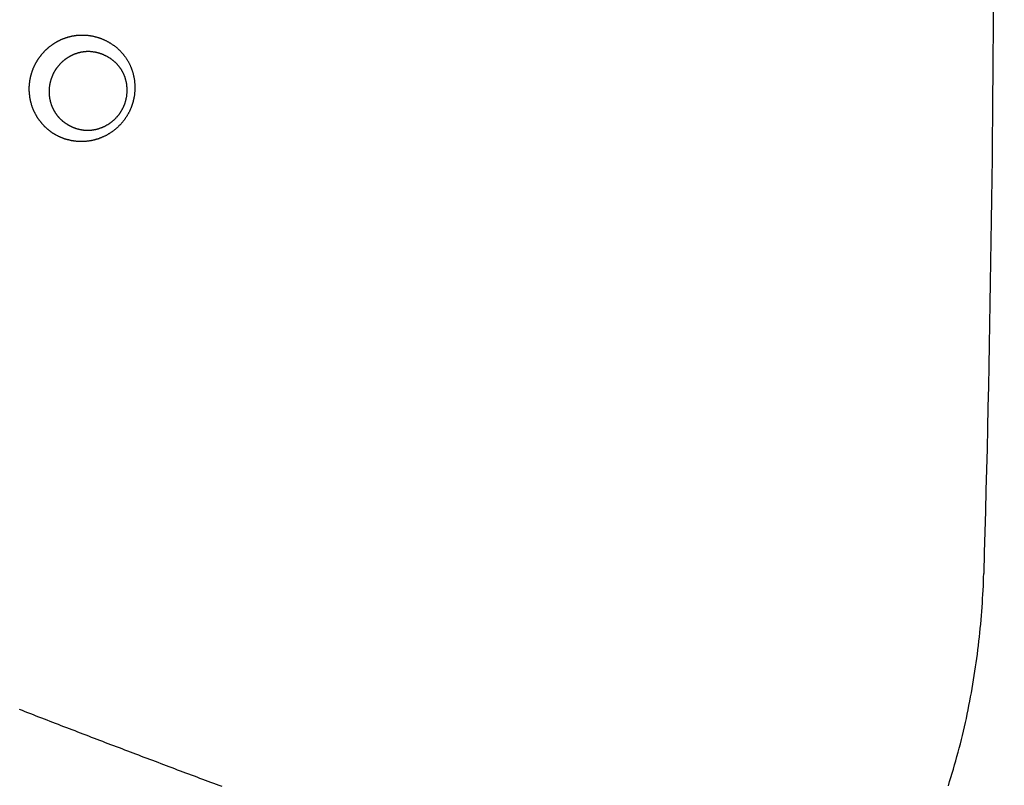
# Model space of a CAD drawing. Header units: millimetres. Extents: x 11979 to 23691, y 12825 to 41978.
# Tile 547 of 656: x 22051.11 to 22061.13, y 37954.73 to 37962.52. Entities that reach past the tile are written whole.
import ezdxf

# ---------------------------------------------------------------- set-up
doc = ezdxf.new("R2010")
doc.units = ezdxf.units.MM
for name, color, linetype in [('-LI-WIDOK', 2, 'Continuous'), ('-WYMIAR', 8, 'Continuous'), ('PROJEKTOWANE', 5, 'Continuous')]:
    doc.layers.add(name, color=color, linetype=linetype)
doc.styles.get("Standard").update_dxf_attribs({"font": 'arial.ttf'})
doc.dimstyles.new('CZA-KROPKA-50', dxfattribs={"dimtxt": 12, "dimasz": 1, "dimexe": 2, "dimexo": 25, "dimgap": 4, "dimtad": 1, "dimdec": 1, "dimrnd": 0.5, "dimzin": 9, "dimdsep": 46, "dimtxsty": 'Standard', "dimblk": 'CZA-KROPKA', "dimblk1": 'CZA-KROPKA', "dimblk2": 'CZA-KROPKA', "dimsah": 1, "dimcen": -20, "dimse1": 1, "dimse2": 1, "dimclrd": 8, "dimclre": 8, "dimclrt": 9, "dimadec": 0, "dimazin": 0, "dimtfac": 1, "dimtdec": 1, "dimtmove": 1, "dimatfit": 3, "dimldrblk": 'CZA-KROPKA', "dimfxl": 1, "dimtolj": 1, "dimtzin": 9, "dimarcsym": 0})

# ---------------------------------------------------------------- blocks, each defined once
blk = doc.blocks.new('CZA-KROPKA')
at = {"layer": '-WYMIAR', "linetype": 'ByBlock'}
for p, q in [((0, 10), (0, -10)), ((5, 0), (-5, 0))]:
    blk.add_line(p, q, dxfattribs=at)
at = {"layer": '-WYMIAR', "linetype": 'ByBlock', "const_width": 2.5}
blk.add_lwpolyline([(-1.25, 0, 1), (1.25, 0, 1)], format="xyb", close=True, dxfattribs=at)
blk = doc.blocks.new('*D1434')
at = {"layer": '-LI-WIDOK', "color": 8, "lineweight": -2}
blk.add_line((22263.238, 39201.649), (22263.238, 37781.649), dxfattribs=at)
at = {"layer": 'Defpoints', "color": 0}
for p in [(20999.741, 39202.649), (22109.268, 37780.649), (22263.238, 37780.649)]:
    blk.add_point(p, dxfattribs=at)
at = {"layer": '-LI-WIDOK', "color": 8, "lineweight": -2}
for p, rotation in [((22263.238, 39202.649), 90), ((22263.238, 37780.649), 270)]:
    blk.add_blockref('CZA-KROPKA', p, dxfattribs=dict(at, rotation=rotation))
at = {"layer": '-LI-WIDOK', "color": 9, "insert": (22253.214, 38491.649), "char_height": 12, "attachment_point": 5, "rotation": 90}
blk.add_mtext('\\A1;1422', dxfattribs=at)
blk = doc.blocks.new('*D1455')
at = {"layer": '-LI-WIDOK', "color": 8, "lineweight": -2}
blk.add_line((20410.268, 37626.682), (22108.268, 37626.682), dxfattribs=at)
at = {"layer": 'Defpoints', "color": 0}
for p in [(20409.268, 38054.693), (22109.268, 37730.693), (22109.268, 37626.682)]:
    blk.add_point(p, dxfattribs=at)
at = {"layer": '-LI-WIDOK', "color": 8, "lineweight": -2, "rotation": 180}
blk.add_blockref('CZA-KROPKA', (20409.268, 37626.682), dxfattribs=at)
at = {"layer": '-LI-WIDOK', "color": 8, "lineweight": -2}
blk.add_blockref('CZA-KROPKA', (22109.268, 37626.682), dxfattribs=at)
at = {"layer": '-LI-WIDOK', "color": 9, "insert": (21259.268, 37636.809), "char_height": 12, "attachment_point": 5}
blk.add_mtext('\\A1;1700', dxfattribs=at)
blk = doc.blocks.new('*D1456')
at = {"layer": '-LI-WIDOK', "color": 8, "lineweight": -2}
blk.add_line((19929.268, 37596.423), (22108.268, 37596.423), dxfattribs=at)
at = {"layer": 'Defpoints', "color": 0}
for p in [(19928.268, 38054.693), (22109.268, 37730.693), (22109.268, 37596.423)]:
    blk.add_point(p, dxfattribs=at)
at = {"layer": '-LI-WIDOK', "color": 8, "lineweight": -2, "rotation": 180}
blk.add_blockref('CZA-KROPKA', (19928.268, 37596.423), dxfattribs=at)
at = {"layer": '-LI-WIDOK', "color": 8, "lineweight": -2}
blk.add_blockref('CZA-KROPKA', (22109.268, 37596.423), dxfattribs=at)
at = {"layer": '-LI-WIDOK', "color": 9, "insert": (21018.768, 37606.55), "char_height": 12, "attachment_point": 5}
blk.add_mtext('\\A1;2181', dxfattribs=at)
blk = doc.blocks.new('Pisuar NOVA PRO ze zintegrowanym ceramicznym sitkiem')
at = {"linetype": 'ByBlock'}
blk.add_lwpolyline([(0, -0.10249, 0.00723), (-0.06761, -0.10347)], format="xyb", dxfattribs=at)
for points in [[(-0.08922, -0.10707, 0), (-0.08879, -0.10694, 0), (-0.08837, -0.10681, 0), (-0.08795, -0.10668, 0), (-0.08752, -0.10655, 0), (-0.08709, -0.10643, 0), (-0.08667, -0.10631, 0), (-0.08624, -0.10619, 0), (-0.08581, -0.10607, 0), (-0.08538, -0.10596, 0), (-0.08495, -0.10585, 0), (-0.08452, -0.10574, 0), (-0.08409, -0.10564, 0), (-0.08366, -0.10553, 0), (-0.08322, -0.10543, 0), (-0.08279, -0.10534, 0), (-0.08236, -0.10524, 0), (-0.08192, -0.10515, 0), (-0.08149, -0.10506, 0), (-0.08106, -0.10497, 0), (-0.08062, -0.10489, 0), (-0.08018, -0.1048, 0), (-0.07975, -0.10472, 0), (-0.07931, -0.10465, 0), (-0.07888, -0.10457, 0), (-0.07844, -0.1045, 0), (-0.078, -0.10443, 0), (-0.07757, -0.10436, 0), (-0.07713, -0.1043, 0), (-0.0767, -0.10424, 0), (-0.07626, -0.10418, 0), (-0.07582, -0.10412, 0), (-0.07539, -0.10406, 0), (-0.07495, -0.10401, 0), (-0.07452, -0.10396, 0), (-0.07408, -0.10391, 0), (-0.07365, -0.10386, 0), (-0.07321, -0.10382, 0), (-0.07278, -0.10378, 0), (-0.07234, -0.10374, 0), (-0.07191, -0.1037, 0), (-0.07148, -0.10367, 0), (-0.07104, -0.10364, 0), (-0.07061, -0.10361, 0), (-0.07018, -0.10358, 0), (-0.06975, -0.10355, 0), (-0.06932, -0.10353, 0), (-0.06889, -0.10351, 0), (-0.06846, -0.10349, 0), (-0.06804, -0.10348, 0), (-0.06761, -0.10346, 0)], [(-0.08143, -0.2016, 0), (-0.08154, -0.20132, 0), (-0.08165, -0.20103, 0), (-0.08176, -0.20075, 0), (-0.08187, -0.20047, 0), (-0.08198, -0.20019, 0), (-0.08209, -0.19991, 0), (-0.0822, -0.19963, 0), (-0.08231, -0.19934, 0), (-0.08242, -0.19906, 0), (-0.08252, -0.19878, 0), (-0.08263, -0.1985, 0), (-0.08274, -0.19822, 0), (-0.08285, -0.19794, 0), (-0.08296, -0.19765, 0), (-0.08307, -0.19737, 0), (-0.08317, -0.19709, 0), (-0.08328, -0.19681, 0), (-0.08339, -0.19653, 0), (-0.0835, -0.19625, 0), (-0.08361, -0.19596, 0), (-0.08372, -0.19568, 0), (-0.08382, -0.1954, 0), (-0.08393, -0.19512, 0), (-0.08404, -0.19484, 0), (-0.08415, -0.19455, 0), (-0.08426, -0.19427, 0), (-0.08436, -0.19399, 0), (-0.08447, -0.19371, 0), (-0.08458, -0.19343, 0), (-0.08469, -0.19314, 0), (-0.0848, -0.19286, 0), (-0.0849, -0.19258, 0), (-0.08501, -0.1923, 0), (-0.08512, -0.19201, 0), (-0.08523, -0.19173, 0), (-0.08533, -0.19145, 0), (-0.08544, -0.19117, 0), (-0.08555, -0.19089, 0), (-0.08565, -0.1906, 0), (-0.08576, -0.19032, 0), (-0.08587, -0.19004, 0), (-0.08598, -0.18976, 0), (-0.08608, -0.18947, 0), (-0.08619, -0.18919, 0), (-0.0863, -0.18891, 0), (-0.0864, -0.18863, 0), (-0.08651, -0.18834, 0), (-0.08662, -0.18806, 0), (-0.08672, -0.18778, 0), (-0.08683, -0.1875, 0), (-0.08694, -0.18721, 0), (-0.08704, -0.18693, 0), (-0.08715, -0.18665, 0), (-0.08726, -0.18637, 0), (-0.08736, -0.18608, 0), (-0.08747, -0.1858, 0), (-0.08758, -0.18552, 0), (-0.08768, -0.18524, 0), (-0.08779, -0.18495, 0), (-0.0879, -0.18467, 0), (-0.088, -0.18439, 0), (-0.08811, -0.18411, 0), (-0.08821, -0.18382, 0), (-0.08832, -0.18354, 0), (-0.08843, -0.18326, 0), (-0.08853, -0.18297, 0), (-0.08864, -0.18269, 0), (-0.08874, -0.18241, 0), (-0.08885, -0.18213, 0), (-0.08895, -0.18184, 0), (-0.08906, -0.18156, 0), (-0.08917, -0.18128, 0), (-0.08927, -0.18099, 0)], [(-0.01284, -0.19515, 0), (-0.01284, -0.1951, 0), (-0.01284, -0.19505, 0), (-0.01284, -0.19499, 0), (-0.01284, -0.19494, 0), (-0.01285, -0.19488, 0), (-0.01285, -0.19483, 0), (-0.01285, -0.19478, 0), (-0.01286, -0.19472, 0), (-0.01286, -0.19467, 0), (-0.01287, -0.19462, 0), (-0.01288, -0.19456, 0), (-0.01288, -0.19451, 0), (-0.01289, -0.19445, 0), (-0.0129, -0.1944, 0), (-0.01291, -0.19435, 0), (-0.01292, -0.19429, 0), (-0.01293, -0.19424, 0), (-0.01294, -0.19419, 0), (-0.01295, -0.19413, 0), (-0.01296, -0.19408, 0), (-0.01297, -0.19403, 0), (-0.01298, -0.19397, 0), (-0.013, -0.19392, 0), (-0.01301, -0.19387, 0), (-0.01302, -0.19382, 0), (-0.01304, -0.19376, 0), (-0.01305, -0.19371, 0), (-0.01307, -0.19366, 0), (-0.01309, -0.19361, 0), (-0.0131, -0.19355, 0), (-0.01312, -0.1935, 0), (-0.01314, -0.19345, 0), (-0.01316, -0.1934, 0), (-0.01317, -0.19335, 0), (-0.01319, -0.19329, 0), (-0.01321, -0.19324, 0), (-0.01323, -0.19319, 0), (-0.01325, -0.19314, 0), (-0.01328, -0.19309, 0), (-0.0133, -0.19304, 0), (-0.01332, -0.19299, 0), (-0.01334, -0.19294, 0), (-0.01336, -0.19289, 0), (-0.01339, -0.19284, 0), (-0.01341, -0.19279, 0), (-0.01344, -0.19274, 0), (-0.01346, -0.19269, 0), (-0.01349, -0.19265, 0), (-0.01351, -0.1926, 0), (-0.01354, -0.19255, 0), (-0.01357, -0.1925, 0), (-0.01359, -0.19245, 0), (-0.01362, -0.19241, 0), (-0.01365, -0.19236, 0), (-0.01368, -0.19231, 0), (-0.01371, -0.19227, 0), (-0.01374, -0.19222, 0), (-0.01377, -0.19218, 0), (-0.0138, -0.19213, 0), (-0.01383, -0.19208, 0), (-0.01386, -0.19204, 0), (-0.01389, -0.192, 0), (-0.01392, -0.19195, 0), (-0.01395, -0.19191, 0), (-0.01399, -0.19186, 0), (-0.01402, -0.19182, 0), (-0.01405, -0.19178, 0), (-0.01409, -0.19174, 0), (-0.01412, -0.19169, 0), (-0.01416, -0.19165, 0), (-0.01419, -0.19161, 0), (-0.01423, -0.19157, 0), (-0.01427, -0.19153, 0), (-0.0143, -0.19149, 0), (-0.01434, -0.19145, 0), (-0.01438, -0.19141, 0), (-0.01441, -0.19137, 0), (-0.01445, -0.19134, 0), (-0.01449, -0.1913, 0), (-0.01453, -0.19126, 0), (-0.01457, -0.19122, 0), (-0.01461, -0.19119, 0), (-0.01465, -0.19115, 0), (-0.01469, -0.19112, 0), (-0.01473, -0.19108, 0), (-0.01477, -0.19105, 0), (-0.01481, -0.19101, 0), (-0.01485, -0.19098, 0), (-0.0149, -0.19095, 0), (-0.01494, -0.19091, 0), (-0.01498, -0.19088, 0), (-0.01503, -0.19085, 0), (-0.01507, -0.19082, 0), (-0.01511, -0.19079, 0), (-0.01516, -0.19076, 0), (-0.0152, -0.19073, 0), (-0.01525, -0.1907, 0), (-0.01529, -0.19067, 0), (-0.01534, -0.19064, 0), (-0.01538, -0.19061, 0), (-0.01543, -0.19058, 0), (-0.01547, -0.19056, 0), (-0.01552, -0.19053, 0), (-0.01557, -0.1905, 0), (-0.01561, -0.19048, 0), (-0.01566, -0.19045, 0), (-0.01571, -0.19043, 0), (-0.01576, -0.1904, 0), (-0.0158, -0.19038, 0), (-0.01585, -0.19036, 0), (-0.0159, -0.19033, 0), (-0.01595, -0.19031, 0), (-0.016, -0.19029, 0), (-0.01605, -0.19027, 0), (-0.0161, -0.19025, 0), (-0.01615, -0.19023, 0), (-0.0162, -0.19021, 0), (-0.01625, -0.19019, 0), (-0.0163, -0.19017, 0), (-0.01635, -0.19015, 0), (-0.0164, -0.19013, 0), (-0.01645, -0.19012, 0), (-0.0165, -0.1901, 0), (-0.01655, -0.19008, 0), (-0.0166, -0.19007, 0), (-0.01665, -0.19005, 0), (-0.0167, -0.19004, 0), (-0.01676, -0.19002, 0), (-0.01681, -0.19001, 0), (-0.01686, -0.19, 0), (-0.01691, -0.18998, 0), (-0.01696, -0.18997, 0), (-0.01702, -0.18996, 0), (-0.01707, -0.18995, 0), (-0.01712, -0.18994, 0), (-0.01718, -0.18993, 0), (-0.01723, -0.18992, 0), (-0.01728, -0.18991, 0), (-0.01733, -0.1899, 0), (-0.01739, -0.18989, 0), (-0.01744, -0.18989, 0), (-0.01749, -0.18988, 0), (-0.01755, -0.18987, 0), (-0.0176, -0.18987, 0), (-0.01766, -0.18986, 0), (-0.01771, -0.18986, 0), (-0.01776, -0.18985, 0), (-0.01782, -0.18985, 0), (-0.01787, -0.18985, 0), (-0.01792, -0.18984, 0), (-0.01798, -0.18984, 0), (-0.01803, -0.18984, 0), (-0.01809, -0.18984, 0), (-0.01814, -0.18984, 0), (-0.01819, -0.18984, 0), (-0.01825, -0.18984, 0), (-0.0183, -0.18984, 0), (-0.01835, -0.18984, 0), (-0.01841, -0.18984, 0), (-0.01846, -0.18984, 0), (-0.01852, -0.18984, 0), (-0.01857, -0.18985, 0), (-0.01862, -0.18985, 0), (-0.01868, -0.18986, 0), (-0.01873, -0.18986, 0), (-0.01878, -0.18987, 0), (-0.01884, -0.18987, 0), (-0.01889, -0.18988, 0), (-0.01894, -0.18989, 0), (-0.019, -0.18989, 0), (-0.01905, -0.1899, 0), (-0.0191, -0.18991, 0), (-0.01916, -0.18992, 0), (-0.01921, -0.18993, 0), (-0.01926, -0.18994, 0), (-0.01932, -0.18995, 0), (-0.01937, -0.18996, 0), (-0.01942, -0.18997, 0), (-0.01947, -0.18998, 0), (-0.01952, -0.19, 0), (-0.01958, -0.19001, 0), (-0.01963, -0.19002, 0), (-0.01968, -0.19004, 0), (-0.01973, -0.19005, 0), (-0.01978, -0.19007, 0), (-0.01983, -0.19008, 0), (-0.01989, -0.1901, 0), (-0.01994, -0.19012, 0), (-0.01999, -0.19013, 0), (-0.02004, -0.19015, 0), (-0.02009, -0.19017, 0), (-0.02014, -0.19019, 0), (-0.02019, -0.19021, 0), (-0.02024, -0.19023, 0), (-0.02029, -0.19025, 0), (-0.02034, -0.19027, 0), (-0.02039, -0.19029, 0), (-0.02043, -0.19031, 0), (-0.02048, -0.19033, 0), (-0.02053, -0.19035, 0), (-0.02058, -0.19038, 0), (-0.02063, -0.1904, 0), (-0.02068, -0.19042, 0), (-0.02072, -0.19045, 0), (-0.02077, -0.19047, 0), (-0.02082, -0.1905, 0), (-0.02087, -0.19053, 0), (-0.02091, -0.19055, 0), (-0.02096, -0.19058, 0), (-0.021, -0.19061, 0), (-0.02105, -0.19063, 0), (-0.0211, -0.19066, 0), (-0.02114, -0.19069, 0), (-0.02119, -0.19072, 0), (-0.02123, -0.19075, 0), (-0.02127, -0.19078, 0), (-0.02132, -0.19081, 0), (-0.02136, -0.19084, 0), (-0.02141, -0.19087, 0), (-0.02145, -0.1909, 0), (-0.02149, -0.19093, 0), (-0.02153, -0.19096, 0), (-0.02158, -0.191, 0), (-0.02162, -0.19103, 0), (-0.02166, -0.19106, 0), (-0.0217, -0.1911, 0), (-0.02174, -0.19113, 0), (-0.02178, -0.19117, 0), (-0.02182, -0.1912, 0), (-0.02186, -0.19124, 0), (-0.0219, -0.19127, 0), (-0.02194, -0.19131, 0), (-0.02198, -0.19135, 0), (-0.02202, -0.19138, 0), (-0.02206, -0.19142, 0), (-0.0221, -0.19146, 0), (-0.02213, -0.1915, 0), (-0.02217, -0.19153, 0), (-0.02221, -0.19157, 0), (-0.02224, -0.19161, 0), (-0.02228, -0.19165, 0), (-0.02232, -0.19169, 0), (-0.02235, -0.19173, 0), (-0.02239, -0.19177, 0), (-0.02242, -0.19181, 0), (-0.02245, -0.19185, 0), (-0.02249, -0.1919, 0), (-0.02252, -0.19194, 0), (-0.02255, -0.19198, 0), (-0.02259, -0.19202, 0), (-0.02262, -0.19207, 0), (-0.02265, -0.19211, 0), (-0.02268, -0.19215, 0), (-0.02271, -0.1922, 0), (-0.02274, -0.19224, 0), (-0.02277, -0.19228, 0), (-0.0228, -0.19233, 0), (-0.02283, -0.19237, 0), (-0.02286, -0.19242, 0), (-0.02289, -0.19246, 0), (-0.02291, -0.19251, 0), (-0.02294, -0.19256, 0), (-0.02297, -0.1926, 0), (-0.02299, -0.19265, 0), (-0.02302, -0.19269, 0), (-0.02305, -0.19274, 0), (-0.02307, -0.19279, 0), (-0.0231, -0.19284, 0), (-0.02312, -0.19288, 0), (-0.02314, -0.19293, 0), (-0.02317, -0.19298, 0), (-0.02319, -0.19303, 0), (-0.02321, -0.19308, 0), (-0.02323, -0.19312, 0), (-0.02325, -0.19317, 0), (-0.02327, -0.19322, 0), (-0.02329, -0.19327, 0), (-0.02331, -0.19332, 0), (-0.02333, -0.19337, 0), (-0.02335, -0.19342, 0), (-0.02337, -0.19347, 0), (-0.02339, -0.19352, 0), (-0.02341, -0.19357, 0), (-0.02342, -0.19362, 0), (-0.02344, -0.19367, 0), (-0.02345, -0.19373, 0), (-0.02347, -0.19378, 0), (-0.02348, -0.19383, 0), (-0.0235, -0.19388, 0), (-0.02351, -0.19393, 0), (-0.02353, -0.19398, 0), (-0.02354, -0.19403, 0), (-0.02355, -0.19409, 0), (-0.02356, -0.19414, 0), (-0.02357, -0.19419, 0), (-0.02358, -0.19424, 0), (-0.02359, -0.1943, 0), (-0.0236, -0.19435, 0), (-0.02361, -0.1944, 0), (-0.02362, -0.19446, 0), (-0.02363, -0.19451, 0), (-0.02363, -0.19456, 0), (-0.02364, -0.19462, 0), (-0.02365, -0.19467, 0), (-0.02365, -0.19472, 0), (-0.02366, -0.19478, 0), (-0.02366, -0.19483, 0), (-0.02367, -0.19488, 0), (-0.02367, -0.19494, 0), (-0.02367, -0.19499, 0), (-0.02368, -0.19504, 0), (-0.02368, -0.1951, 0), (-0.02368, -0.19515, 0), (-0.02368, -0.19521, 0), (-0.02368, -0.19526, 0), (-0.02368, -0.19531, 0), (-0.02368, -0.19537, 0), (-0.02368, -0.19542, 0), (-0.02368, -0.19548, 0)], [(-0.02253, -0.19467, 0), (-0.02253, -0.19463, 0), (-0.02253, -0.19458, 0), (-0.02253, -0.19454, 0), (-0.02253, -0.1945, 0), (-0.02253, -0.19445, 0), (-0.02252, -0.19441, 0), (-0.02252, -0.19436, 0), (-0.02252, -0.19432, 0), (-0.02251, -0.19428, 0), (-0.02251, -0.19423, 0), (-0.0225, -0.19419, 0), (-0.0225, -0.19415, 0), (-0.02249, -0.1941, 0), (-0.02248, -0.19406, 0), (-0.02248, -0.19402, 0), (-0.02247, -0.19398, 0), (-0.02246, -0.19393, 0), (-0.02245, -0.19389, 0), (-0.02245, -0.19385, 0), (-0.02244, -0.19381, 0), (-0.02243, -0.19376, 0), (-0.02242, -0.19372, 0), (-0.02241, -0.19368, 0), (-0.02239, -0.19364, 0), (-0.02238, -0.19359, 0), (-0.02237, -0.19355, 0), (-0.02236, -0.19351, 0), (-0.02234, -0.19347, 0), (-0.02233, -0.19343, 0), (-0.02232, -0.19339, 0), (-0.0223, -0.19335, 0), (-0.02229, -0.1933, 0), (-0.02227, -0.19326, 0), (-0.02226, -0.19322, 0), (-0.02224, -0.19318, 0), (-0.02222, -0.19314, 0), (-0.02221, -0.1931, 0), (-0.02219, -0.19306, 0), (-0.02217, -0.19302, 0), (-0.02215, -0.19298, 0), (-0.02214, -0.19294, 0), (-0.02212, -0.19291, 0), (-0.0221, -0.19287, 0), (-0.02208, -0.19283, 0), (-0.02206, -0.19279, 0), (-0.02204, -0.19275, 0), (-0.02202, -0.19271, 0), (-0.02199, -0.19268, 0), (-0.02197, -0.19264, 0), (-0.02195, -0.1926, 0), (-0.02193, -0.19256, 0), (-0.02191, -0.19253, 0), (-0.02188, -0.19249, 0), (-0.02186, -0.19246, 0), (-0.02183, -0.19242, 0), (-0.02181, -0.19238, 0), (-0.02178, -0.19235, 0), (-0.02176, -0.19231, 0), (-0.02173, -0.19228, 0), (-0.02171, -0.19224, 0), (-0.02168, -0.19221, 0), (-0.02166, -0.19218, 0), (-0.02163, -0.19214, 0), (-0.0216, -0.19211, 0), (-0.02157, -0.19208, 0), (-0.02155, -0.19204, 0), (-0.02152, -0.19201, 0), (-0.02149, -0.19198, 0), (-0.02146, -0.19195, 0), (-0.02143, -0.19191, 0), (-0.0214, -0.19188, 0), (-0.02137, -0.19185, 0), (-0.02134, -0.19182, 0), (-0.02131, -0.19179, 0), (-0.02128, -0.19176, 0), (-0.02125, -0.19173, 0), (-0.02121, -0.1917, 0), (-0.02118, -0.19167, 0), (-0.02115, -0.19164, 0), (-0.02112, -0.19162, 0), (-0.02109, -0.19159, 0), (-0.02105, -0.19156, 0), (-0.02102, -0.19153, 0), (-0.02098, -0.19151, 0), (-0.02095, -0.19148, 0), (-0.02092, -0.19145, 0), (-0.02088, -0.19143, 0), (-0.02085, -0.1914, 0), (-0.02081, -0.19138, 0), (-0.02078, -0.19135, 0), (-0.02074, -0.19133, 0), (-0.02071, -0.1913, 0), (-0.02067, -0.19128, 0), (-0.02063, -0.19126, 0), (-0.0206, -0.19123, 0), (-0.02056, -0.19121, 0), (-0.02052, -0.19119, 0), (-0.02048, -0.19117, 0), (-0.02045, -0.19115, 0), (-0.02041, -0.19112, 0), (-0.02037, -0.1911, 0), (-0.02033, -0.19108, 0), (-0.02029, -0.19106, 0), (-0.02026, -0.19104, 0), (-0.02022, -0.19103, 0), (-0.02018, -0.19101, 0), (-0.02014, -0.19099, 0), (-0.0201, -0.19097, 0), (-0.02006, -0.19095, 0), (-0.02002, -0.19094, 0), (-0.01998, -0.19092, 0), (-0.01994, -0.1909, 0), (-0.0199, -0.19089, 0), (-0.01986, -0.19087, 0), (-0.01982, -0.19086, 0), (-0.01978, -0.19084, 0), (-0.01974, -0.19083, 0), (-0.0197, -0.19082, 0), (-0.01965, -0.1908, 0), (-0.01961, -0.19079, 0), (-0.01957, -0.19078, 0), (-0.01953, -0.19077, 0), (-0.01949, -0.19076, 0), (-0.01945, -0.19075, 0), (-0.0194, -0.19073, 0), (-0.01936, -0.19072, 0), (-0.01932, -0.19072, 0), (-0.01928, -0.19071, 0), (-0.01923, -0.1907, 0), (-0.01919, -0.19069, 0), (-0.01915, -0.19068, 0), (-0.01911, -0.19067, 0), (-0.01906, -0.19067, 0), (-0.01902, -0.19066, 0), (-0.01898, -0.19066, 0), (-0.01894, -0.19065, 0), (-0.01889, -0.19065, 0), (-0.01885, -0.19064, 0), (-0.01881, -0.19064, 0), (-0.01876, -0.19063, 0), (-0.01872, -0.19063, 0), (-0.01868, -0.19063, 0), (-0.01863, -0.19063, 0), (-0.01859, -0.19062, 0), (-0.01855, -0.19062, 0), (-0.0185, -0.19062, 0), (-0.01846, -0.19062, 0), (-0.01842, -0.19062, 0), (-0.01837, -0.19062, 0), (-0.01833, -0.19062, 0), (-0.01829, -0.19062, 0), (-0.01824, -0.19063, 0), (-0.0182, -0.19063, 0), (-0.01816, -0.19063, 0), (-0.01811, -0.19064, 0), (-0.01807, -0.19064, 0), (-0.01803, -0.19064, 0), (-0.01799, -0.19065, 0), (-0.01794, -0.19065, 0), (-0.0179, -0.19066, 0), (-0.01786, -0.19067, 0), (-0.01781, -0.19067, 0), (-0.01777, -0.19068, 0), (-0.01773, -0.19069, 0), (-0.01769, -0.19069, 0), (-0.01764, -0.1907, 0), (-0.0176, -0.19071, 0), (-0.01756, -0.19072, 0), (-0.01752, -0.19073, 0), (-0.01747, -0.19074, 0), (-0.01743, -0.19075, 0), (-0.01739, -0.19076, 0), (-0.01735, -0.19078, 0), (-0.01731, -0.19079, 0), (-0.01726, -0.1908, 0), (-0.01722, -0.19081, 0), (-0.01718, -0.19083, 0), (-0.01714, -0.19084, 0), (-0.0171, -0.19086, 0), (-0.01706, -0.19087, 0), (-0.01702, -0.19089, 0), (-0.01698, -0.1909, 0), (-0.01694, -0.19092, 0), (-0.0169, -0.19094, 0), (-0.01686, -0.19095, 0), (-0.01682, -0.19097, 0), (-0.01678, -0.19099, 0), (-0.01674, -0.19101, 0), (-0.0167, -0.19103, 0), (-0.01666, -0.19105, 0), (-0.01662, -0.19107, 0), (-0.01658, -0.19109, 0), (-0.01655, -0.19111, 0), (-0.01651, -0.19113, 0), (-0.01647, -0.19115, 0), (-0.01643, -0.19117, 0), (-0.01639, -0.1912, 0), (-0.01636, -0.19122, 0), (-0.01632, -0.19124, 0), (-0.01628, -0.19127, 0), (-0.01625, -0.19129, 0), (-0.01621, -0.19132, 0), (-0.01618, -0.19134, 0), (-0.01614, -0.19137, 0), (-0.01611, -0.19139, 0), (-0.01607, -0.19142, 0), (-0.01604, -0.19145, 0), (-0.016, -0.19147, 0), (-0.01597, -0.1915, 0), (-0.01594, -0.19153, 0), (-0.0159, -0.19156, 0), (-0.01587, -0.19159, 0), (-0.01584, -0.19162, 0), (-0.01581, -0.19165, 0), (-0.01577, -0.19168, 0), (-0.01574, -0.19171, 0), (-0.01571, -0.19174, 0), (-0.01568, -0.19177, 0), (-0.01565, -0.19181, 0), (-0.01562, -0.19184, 0), (-0.01559, -0.19187, 0), (-0.01556, -0.1919, 0), (-0.01553, -0.19194, 0), (-0.0155, -0.19197, 0), (-0.01547, -0.192, 0), (-0.01545, -0.19204, 0), (-0.01542, -0.19207, 0), (-0.01539, -0.19211, 0), (-0.01536, -0.19214, 0), (-0.01534, -0.19218, 0), (-0.01531, -0.19222, 0), (-0.01529, -0.19225, 0), (-0.01526, -0.19229, 0), (-0.01524, -0.19233, 0), (-0.01521, -0.19236, 0), (-0.01519, -0.1924, 0), (-0.01516, -0.19244, 0), (-0.01514, -0.19248, 0), (-0.01512, -0.19251, 0), (-0.01509, -0.19255, 0), (-0.01507, -0.19259, 0), (-0.01505, -0.19263, 0), (-0.01503, -0.19267, 0), (-0.01501, -0.19271, 0), (-0.01499, -0.19275, 0), (-0.01497, -0.19279, 0), (-0.01495, -0.19283, 0), (-0.01493, -0.19287, 0), (-0.01491, -0.19291, 0), (-0.01489, -0.19295, 0), (-0.01487, -0.19299, 0), (-0.01485, -0.19303, 0), (-0.01484, -0.19307, 0), (-0.01482, -0.19312, 0), (-0.0148, -0.19316, 0), (-0.01479, -0.1932, 0), (-0.01477, -0.19324, 0), (-0.01476, -0.19328, 0), (-0.01474, -0.19332, 0), (-0.01473, -0.19337, 0), (-0.01471, -0.19341, 0), (-0.0147, -0.19345, 0), (-0.01469, -0.19349, 0), (-0.01468, -0.19354, 0), (-0.01466, -0.19358, 0), (-0.01465, -0.19362, 0), (-0.01464, -0.19367, 0), (-0.01463, -0.19371, 0), (-0.01462, -0.19375, 0), (-0.01461, -0.1938, 0), (-0.0146, -0.19384, 0), (-0.01459, -0.19388, 0), (-0.01459, -0.19393, 0), (-0.01458, -0.19397, 0), (-0.01457, -0.19401, 0), (-0.01457, -0.19406, 0), (-0.01456, -0.1941, 0), (-0.01455, -0.19415, 0), (-0.01455, -0.19419, 0), (-0.01454, -0.19423, 0), (-0.01454, -0.19428, 0), (-0.01454, -0.19432, 0), (-0.01453, -0.19437, 0), (-0.01453, -0.19441, 0), (-0.01453, -0.19445, 0), (-0.01453, -0.1945, 0), (-0.01453, -0.19454, 0)], [(-0.02368, -0.19548, 0), (-0.02368, -0.19552, 0), (-0.02367, -0.19556, 0), (-0.02367, -0.19561, 0), (-0.02367, -0.19565, 0), (-0.02366, -0.1957, 0), (-0.02366, -0.19574, 0), (-0.02366, -0.19578, 0), (-0.02365, -0.19583, 0), (-0.02365, -0.19587, 0), (-0.02364, -0.19592, 0), (-0.02364, -0.19596, 0), (-0.02363, -0.196, 0), (-0.02363, -0.19605, 0), (-0.02362, -0.19609, 0), (-0.02361, -0.19613, 0), (-0.0236, -0.19618, 0), (-0.0236, -0.19622, 0), (-0.02359, -0.19627, 0), (-0.02358, -0.19631, 0), (-0.02357, -0.19635, 0), (-0.02356, -0.19639, 0), (-0.02355, -0.19644, 0), (-0.02354, -0.19648, 0), (-0.02353, -0.19652, 0), (-0.02352, -0.19657, 0), (-0.02351, -0.19661, 0), (-0.0235, -0.19665, 0), (-0.02349, -0.1967, 0), (-0.02348, -0.19674, 0), (-0.02347, -0.19678, 0), (-0.02346, -0.19682, 0), (-0.02344, -0.19686, 0), (-0.02343, -0.19691, 0), (-0.02342, -0.19695, 0), (-0.0234, -0.19699, 0), (-0.02339, -0.19703, 0), (-0.02337, -0.19707, 0), (-0.02336, -0.19711, 0), (-0.02334, -0.19716, 0), (-0.02333, -0.1972, 0), (-0.02331, -0.19724, 0), (-0.0233, -0.19728, 0), (-0.02328, -0.19732, 0), (-0.02326, -0.19736, 0), (-0.02324, -0.1974, 0), (-0.02323, -0.19744, 0), (-0.02321, -0.19748, 0), (-0.02319, -0.19752, 0), (-0.02317, -0.19756, 0), (-0.02315, -0.1976, 0), (-0.02313, -0.19764, 0), (-0.02311, -0.19768, 0), (-0.02309, -0.19772, 0), (-0.02307, -0.19776, 0), (-0.02305, -0.19779, 0), (-0.02303, -0.19783, 0), (-0.02301, -0.19787, 0), (-0.02299, -0.19791, 0), (-0.02297, -0.19795, 0), (-0.02295, -0.19799, 0), (-0.02292, -0.19802, 0), (-0.0229, -0.19806, 0), (-0.02288, -0.1981, 0), (-0.02285, -0.19813, 0), (-0.02283, -0.19817, 0), (-0.02281, -0.19821, 0), (-0.02278, -0.19824, 0), (-0.02276, -0.19828, 0), (-0.02273, -0.19832, 0), (-0.02271, -0.19835, 0), (-0.02268, -0.19839, 0), (-0.02265, -0.19842, 0), (-0.02263, -0.19846, 0), (-0.0226, -0.19849, 0), (-0.02258, -0.19853, 0), (-0.02255, -0.19856, 0), (-0.02252, -0.1986, 0), (-0.02249, -0.19863, 0), (-0.02247, -0.19866, 0), (-0.02244, -0.1987, 0), (-0.02241, -0.19873, 0), (-0.02238, -0.19876, 0), (-0.02235, -0.1988, 0), (-0.02232, -0.19883, 0), (-0.02229, -0.19886, 0), (-0.02226, -0.19889, 0), (-0.02223, -0.19892, 0), (-0.0222, -0.19896, 0), (-0.02217, -0.19899, 0), (-0.02214, -0.19902, 0), (-0.02211, -0.19905, 0), (-0.02208, -0.19908, 0), (-0.02205, -0.19911, 0), (-0.02202, -0.19914, 0), (-0.02198, -0.19917, 0), (-0.02195, -0.1992, 0), (-0.02192, -0.19923, 0), (-0.02189, -0.19926, 0), (-0.02185, -0.19929, 0), (-0.02182, -0.19931, 0), (-0.02179, -0.19934, 0), (-0.02175, -0.19937, 0), (-0.02172, -0.1994, 0), (-0.02169, -0.19942, 0), (-0.02165, -0.19945, 0), (-0.02162, -0.19948, 0), (-0.02158, -0.1995, 0), (-0.02155, -0.19953, 0), (-0.02151, -0.19956, 0), (-0.02148, -0.19958, 0), (-0.02144, -0.19961, 0), (-0.0214, -0.19963, 0), (-0.02137, -0.19966, 0), (-0.02133, -0.19968, 0), (-0.0213, -0.19971, 0), (-0.02126, -0.19973, 0), (-0.02122, -0.19975, 0), (-0.02119, -0.19978, 0), (-0.02115, -0.1998, 0), (-0.02111, -0.19982, 0), (-0.02107, -0.19984, 0), (-0.02104, -0.19987, 0), (-0.021, -0.19989, 0), (-0.02096, -0.19991, 0), (-0.02092, -0.19993, 0), (-0.02088, -0.19995, 0), (-0.02084, -0.19997, 0), (-0.0208, -0.19999, 0), (-0.02077, -0.20001, 0), (-0.02073, -0.20003, 0), (-0.02069, -0.20005, 0), (-0.02065, -0.20007, 0), (-0.02061, -0.20009, 0), (-0.02057, -0.2001, 0), (-0.02053, -0.20012, 0), (-0.02049, -0.20014, 0), (-0.02045, -0.20016, 0), (-0.02041, -0.20017, 0), (-0.02037, -0.20019, 0), (-0.02033, -0.20021, 0), (-0.02029, -0.20022, 0), (-0.02024, -0.20024, 0), (-0.0202, -0.20025, 0), (-0.02016, -0.20027, 0), (-0.02012, -0.20028, 0), (-0.02008, -0.2003, 0), (-0.02004, -0.20031, 0), (-0.02, -0.20032, 0), (-0.01996, -0.20034, 0), (-0.01991, -0.20035, 0), (-0.01987, -0.20036, 0), (-0.01983, -0.20037, 0), (-0.01979, -0.20039, 0), (-0.01974, -0.2004, 0), (-0.0197, -0.20041, 0), (-0.01966, -0.20042, 0), (-0.01962, -0.20043, 0), (-0.01957, -0.20044, 0), (-0.01953, -0.20045, 0), (-0.01949, -0.20046, 0), (-0.01945, -0.20047, 0), (-0.0194, -0.20048, 0), (-0.01936, -0.20048, 0), (-0.01932, -0.20049, 0), (-0.01927, -0.2005, 0), (-0.01923, -0.20051, 0), (-0.01919, -0.20051, 0), (-0.01914, -0.20052, 0), (-0.0191, -0.20053, 0), (-0.01906, -0.20053, 0), (-0.01901, -0.20054, 0), (-0.01897, -0.20054, 0), (-0.01893, -0.20055, 0), (-0.01888, -0.20055, 0), (-0.01884, -0.20056, 0), (-0.0188, -0.20056, 0), (-0.01875, -0.20057, 0), (-0.01871, -0.20057, 0), (-0.01867, -0.20057, 0), (-0.01862, -0.20057, 0), (-0.01858, -0.20058, 0), (-0.01853, -0.20058, 0), (-0.01849, -0.20058, 0), (-0.01845, -0.20058, 0), (-0.0184, -0.20058, 0), (-0.01836, -0.20058, 0), (-0.01832, -0.20058, 0), (-0.01827, -0.20058, 0), (-0.01823, -0.20058, 0), (-0.01818, -0.20058, 0), (-0.01814, -0.20058, 0), (-0.0181, -0.20058, 0), (-0.01805, -0.20058, 0), (-0.01801, -0.20057, 0), (-0.01797, -0.20057, 0), (-0.01792, -0.20057, 0), (-0.01788, -0.20056, 0), (-0.01784, -0.20056, 0), (-0.01779, -0.20056, 0), (-0.01775, -0.20055, 0), (-0.01771, -0.20055, 0), (-0.01766, -0.20054, 0), (-0.01762, -0.20054, 0), (-0.01758, -0.20053, 0), (-0.01753, -0.20052, 0), (-0.01749, -0.20052, 0), (-0.01745, -0.20051, 0), (-0.0174, -0.2005, 0), (-0.01736, -0.2005, 0), (-0.01732, -0.20049, 0), (-0.01727, -0.20048, 0), (-0.01723, -0.20047, 0), (-0.01719, -0.20046, 0), (-0.01714, -0.20045, 0), (-0.0171, -0.20044, 0), (-0.01706, -0.20043, 0), (-0.01702, -0.20042, 0), (-0.01697, -0.20041, 0), (-0.01693, -0.2004, 0), (-0.01689, -0.20039, 0), (-0.01685, -0.20038, 0), (-0.01681, -0.20037, 0), (-0.01676, -0.20035, 0), (-0.01672, -0.20034, 0), (-0.01668, -0.20033, 0), (-0.01664, -0.20032, 0), (-0.0166, -0.2003, 0), (-0.01656, -0.20029, 0), (-0.01651, -0.20027, 0), (-0.01647, -0.20026, 0), (-0.01643, -0.20024, 0), (-0.01639, -0.20023, 0), (-0.01635, -0.20021, 0), (-0.01631, -0.2002, 0), (-0.01627, -0.20018, 0), (-0.01623, -0.20017, 0), (-0.01619, -0.20015, 0), (-0.01615, -0.20013, 0), (-0.01611, -0.20011, 0), (-0.01607, -0.2001, 0), (-0.01603, -0.20008, 0), (-0.01599, -0.20006, 0), (-0.01595, -0.20004, 0), (-0.01591, -0.20002, 0), (-0.01587, -0.2, 0), (-0.01583, -0.19998, 0), (-0.01579, -0.19996, 0), (-0.01575, -0.19994, 0), (-0.01571, -0.19992, 0), (-0.01568, -0.1999, 0), (-0.01564, -0.19988, 0), (-0.0156, -0.19986, 0), (-0.01556, -0.19984, 0), (-0.01552, -0.19981, 0), (-0.01549, -0.19979, 0), (-0.01545, -0.19977, 0), (-0.01541, -0.19975, 0), (-0.01538, -0.19972, 0), (-0.01534, -0.1997, 0), (-0.0153, -0.19968, 0), (-0.01527, -0.19965, 0), (-0.01523, -0.19963, 0), (-0.01519, -0.1996, 0), (-0.01516, -0.19958, 0), (-0.01512, -0.19955, 0), (-0.01509, -0.19953, 0), (-0.01505, -0.1995, 0), (-0.01502, -0.19948, 0), (-0.01498, -0.19945, 0), (-0.01495, -0.19942, 0), (-0.01491, -0.1994, 0), (-0.01488, -0.19937, 0), (-0.01484, -0.19934, 0), (-0.01481, -0.19931, 0), (-0.01478, -0.19929, 0), (-0.01474, -0.19926, 0), (-0.01471, -0.19923, 0), (-0.01468, -0.1992, 0), (-0.01464, -0.19917, 0), (-0.01461, -0.19914, 0), (-0.01458, -0.19911, 0), (-0.01455, -0.19908, 0), (-0.01452, -0.19905, 0), (-0.01448, -0.19902, 0), (-0.01445, -0.19899, 0), (-0.01442, -0.19896, 0), (-0.01439, -0.19893, 0), (-0.01436, -0.1989, 0), (-0.01433, -0.19887, 0), (-0.0143, -0.19884, 0), (-0.01427, -0.1988, 0), (-0.01424, -0.19877, 0), (-0.01421, -0.19874, 0), (-0.01418, -0.19871, 0), (-0.01415, -0.19867, 0), (-0.01413, -0.19864, 0), (-0.0141, -0.19861, 0), (-0.01407, -0.19857, 0), (-0.01404, -0.19854, 0), (-0.01402, -0.19851, 0), (-0.01399, -0.19847, 0), (-0.01396, -0.19844, 0), (-0.01394, -0.1984, 0), (-0.01391, -0.19837, 0), (-0.01388, -0.19833, 0), (-0.01386, -0.1983, 0), (-0.01383, -0.19826, 0), (-0.01381, -0.19823, 0), (-0.01378, -0.19819, 0), (-0.01376, -0.19816, 0), (-0.01373, -0.19812, 0), (-0.01371, -0.19808, 0), (-0.01369, -0.19805, 0), (-0.01366, -0.19801, 0), (-0.01364, -0.19797, 0), (-0.01362, -0.19793, 0), (-0.0136, -0.1979, 0), (-0.01357, -0.19786, 0), (-0.01355, -0.19782, 0), (-0.01353, -0.19778, 0), (-0.01351, -0.19775, 0), (-0.01349, -0.19771, 0), (-0.01347, -0.19767, 0), (-0.01345, -0.19763, 0), (-0.01343, -0.19759, 0), (-0.01341, -0.19755, 0), (-0.01339, -0.19751, 0), (-0.01337, -0.19747, 0), (-0.01335, -0.19743, 0), (-0.01333, -0.1974, 0), (-0.01331, -0.19736, 0), (-0.0133, -0.19732, 0), (-0.01328, -0.19728, 0), (-0.01326, -0.19724, 0), (-0.01324, -0.1972, 0), (-0.01323, -0.19715, 0), (-0.01321, -0.19711, 0), (-0.0132, -0.19707, 0), (-0.01318, -0.19703, 0), (-0.01316, -0.19699, 0), (-0.01315, -0.19695, 0), (-0.01314, -0.19691, 0), (-0.01312, -0.19687, 0), (-0.01311, -0.19683, 0), (-0.01309, -0.19679, 0), (-0.01308, -0.19674, 0), (-0.01307, -0.1967, 0), (-0.01305, -0.19666, 0), (-0.01304, -0.19662, 0), (-0.01303, -0.19658, 0), (-0.01302, -0.19654, 0), (-0.01301, -0.19649, 0), (-0.013, -0.19645, 0), (-0.01299, -0.19641, 0), (-0.01298, -0.19637, 0), (-0.01297, -0.19632, 0), (-0.01296, -0.19628, 0), (-0.01295, -0.19624, 0), (-0.01294, -0.1962, 0), (-0.01293, -0.19615, 0), (-0.01292, -0.19611, 0), (-0.01291, -0.19607, 0), (-0.01291, -0.19602, 0), (-0.0129, -0.19598, 0), (-0.01289, -0.19594, 0), (-0.01289, -0.1959, 0), (-0.01288, -0.19585, 0), (-0.01288, -0.19581, 0), (-0.01287, -0.19577, 0), (-0.01287, -0.19572, 0), (-0.01286, -0.19568, 0), (-0.01286, -0.19563, 0), (-0.01285, -0.19559, 0), (-0.01285, -0.19555, 0), (-0.01285, -0.1955, 0), (-0.01284, -0.19546, 0), (-0.01284, -0.19542, 0), (-0.01284, -0.19537, 0), (-0.01284, -0.19533, 0), (-0.01284, -0.19529, 0), (-0.01284, -0.19524, 0), (-0.01284, -0.1952, 0), (-0.01284, -0.19515, 0)], [(-0.01453, -0.19454, 0), (-0.01453, -0.19458, 0), (-0.01453, -0.19462, 0), (-0.01453, -0.19466, 0), (-0.01453, -0.1947, 0), (-0.01453, -0.19474, 0), (-0.01453, -0.19478, 0), (-0.01454, -0.19482, 0), (-0.01454, -0.19486, 0), (-0.01454, -0.1949, 0), (-0.01454, -0.19493, 0), (-0.01455, -0.19497, 0), (-0.01455, -0.19501, 0), (-0.01456, -0.19505, 0), (-0.01456, -0.19509, 0), (-0.01457, -0.19513, 0), (-0.01457, -0.19517, 0), (-0.01458, -0.19521, 0), (-0.01459, -0.19525, 0), (-0.01459, -0.19528, 0), (-0.0146, -0.19532, 0), (-0.01461, -0.19536, 0), (-0.01462, -0.1954, 0), (-0.01463, -0.19544, 0), (-0.01464, -0.19548, 0), (-0.01465, -0.19551, 0), (-0.01466, -0.19555, 0), (-0.01467, -0.19559, 0), (-0.01468, -0.19563, 0), (-0.01469, -0.19566, 0), (-0.0147, -0.1957, 0), (-0.01471, -0.19574, 0), (-0.01472, -0.19578, 0), (-0.01474, -0.19581, 0), (-0.01475, -0.19585, 0), (-0.01476, -0.19589, 0), (-0.01477, -0.19592, 0), (-0.01479, -0.19596, 0), (-0.0148, -0.196, 0), (-0.01482, -0.19603, 0), (-0.01483, -0.19607, 0), (-0.01485, -0.19611, 0), (-0.01486, -0.19614, 0), (-0.01488, -0.19618, 0), (-0.0149, -0.19621, 0), (-0.01491, -0.19625, 0), (-0.01493, -0.19628, 0), (-0.01495, -0.19632, 0), (-0.01497, -0.19635, 0), (-0.01498, -0.19639, 0), (-0.015, -0.19642, 0), (-0.01502, -0.19646, 0), (-0.01504, -0.19649, 0), (-0.01506, -0.19652, 0), (-0.01508, -0.19656, 0), (-0.0151, -0.19659, 0), (-0.01512, -0.19663, 0), (-0.01514, -0.19666, 0), (-0.01516, -0.19669, 0), (-0.01518, -0.19672, 0), (-0.0152, -0.19676, 0), (-0.01523, -0.19679, 0), (-0.01525, -0.19682, 0), (-0.01527, -0.19685, 0), (-0.01529, -0.19688, 0), (-0.01532, -0.19692, 0), (-0.01534, -0.19695, 0), (-0.01536, -0.19698, 0), (-0.01539, -0.19701, 0), (-0.01541, -0.19704, 0), (-0.01544, -0.19707, 0), (-0.01546, -0.1971, 0), (-0.01549, -0.19713, 0), (-0.01551, -0.19716, 0), (-0.01554, -0.19719, 0), (-0.01556, -0.19722, 0), (-0.01559, -0.19725, 0), (-0.01562, -0.19727, 0), (-0.01564, -0.1973, 0), (-0.01567, -0.19733, 0), (-0.0157, -0.19736, 0), (-0.01573, -0.19739, 0), (-0.01575, -0.19741, 0), (-0.01578, -0.19744, 0), (-0.01581, -0.19747, 0), (-0.01584, -0.19749, 0), (-0.01587, -0.19752, 0), (-0.0159, -0.19755, 0), (-0.01593, -0.19757, 0), (-0.01596, -0.1976, 0), (-0.01599, -0.19762, 0), (-0.01602, -0.19765, 0), (-0.01605, -0.19767, 0), (-0.01608, -0.19769, 0), (-0.01611, -0.19772, 0), (-0.01614, -0.19774, 0), (-0.01617, -0.19777, 0), (-0.0162, -0.19779, 0), (-0.01623, -0.19781, 0), (-0.01626, -0.19783, 0), (-0.0163, -0.19786, 0), (-0.01633, -0.19788, 0), (-0.01636, -0.1979, 0), (-0.01639, -0.19792, 0), (-0.01643, -0.19794, 0), (-0.01646, -0.19796, 0), (-0.01649, -0.19798, 0), (-0.01653, -0.198, 0), (-0.01656, -0.19802, 0), (-0.01659, -0.19804, 0), (-0.01663, -0.19806, 0), (-0.01666, -0.19808, 0), (-0.0167, -0.1981, 0), (-0.01673, -0.19811, 0), (-0.01676, -0.19813, 0), (-0.0168, -0.19815, 0), (-0.01683, -0.19817, 0), (-0.01687, -0.19818, 0), (-0.0169, -0.1982, 0), (-0.01694, -0.19821, 0), (-0.01698, -0.19823, 0), (-0.01701, -0.19824, 0), (-0.01705, -0.19826, 0), (-0.01708, -0.19827, 0), (-0.01712, -0.19829, 0), (-0.01716, -0.1983, 0), (-0.01719, -0.19832, 0), (-0.01723, -0.19833, 0), (-0.01726, -0.19834, 0), (-0.0173, -0.19835, 0), (-0.01734, -0.19837, 0), (-0.01738, -0.19838, 0), (-0.01741, -0.19839, 0), (-0.01745, -0.1984, 0), (-0.01749, -0.19841, 0), (-0.01752, -0.19842, 0), (-0.01756, -0.19843, 0), (-0.0176, -0.19844, 0), (-0.01764, -0.19845, 0), (-0.01767, -0.19846, 0), (-0.01771, -0.19847, 0), (-0.01775, -0.19848, 0), (-0.01779, -0.19848, 0), (-0.01783, -0.19849, 0), (-0.01786, -0.1985, 0), (-0.0179, -0.19851, 0), (-0.01794, -0.19851, 0), (-0.01798, -0.19852, 0), (-0.01802, -0.19852, 0), (-0.01806, -0.19853, 0), (-0.01809, -0.19853, 0), (-0.01813, -0.19854, 0), (-0.01817, -0.19854, 0), (-0.01821, -0.19855, 0), (-0.01825, -0.19855, 0), (-0.01829, -0.19855, 0), (-0.01833, -0.19856, 0), (-0.01837, -0.19856, 0), (-0.0184, -0.19856, 0), (-0.01844, -0.19856, 0), (-0.01848, -0.19856, 0), (-0.01852, -0.19857, 0), (-0.01856, -0.19857, 0), (-0.0186, -0.19857, 0), (-0.01864, -0.19857, 0), (-0.01868, -0.19857, 0), (-0.01871, -0.19856, 0), (-0.01875, -0.19856, 0), (-0.01879, -0.19856, 0), (-0.01883, -0.19856, 0), (-0.01887, -0.19856, 0), (-0.01891, -0.19855, 0), (-0.01895, -0.19855, 0), (-0.01899, -0.19855, 0), (-0.01902, -0.19854, 0), (-0.01906, -0.19854, 0), (-0.0191, -0.19853, 0), (-0.01914, -0.19853, 0), (-0.01918, -0.19852, 0), (-0.01922, -0.19852, 0), (-0.01925, -0.19851, 0), (-0.01929, -0.19851, 0), (-0.01933, -0.1985, 0), (-0.01937, -0.19849, 0), (-0.01941, -0.19848, 0), (-0.01945, -0.19848, 0), (-0.01948, -0.19847, 0), (-0.01952, -0.19846, 0), (-0.01956, -0.19845, 0), (-0.0196, -0.19844, 0), (-0.01964, -0.19843, 0), (-0.01967, -0.19842, 0), (-0.01971, -0.19841, 0), (-0.01975, -0.1984, 0), (-0.01978, -0.19839, 0), (-0.01982, -0.19838, 0), (-0.01986, -0.19837, 0), (-0.0199, -0.19835, 0), (-0.01993, -0.19834, 0), (-0.01997, -0.19833, 0), (-0.02001, -0.19831, 0), (-0.02004, -0.1983, 0), (-0.02008, -0.19829, 0), (-0.02012, -0.19827, 0), (-0.02015, -0.19826, 0), (-0.02019, -0.19824, 0), (-0.02022, -0.19823, 0), (-0.02026, -0.19821, 0), (-0.02029, -0.19819, 0), (-0.02033, -0.19818, 0), (-0.02036, -0.19816, 0), (-0.0204, -0.19814, 0), (-0.02043, -0.19812, 0), (-0.02047, -0.19811, 0), (-0.0205, -0.19809, 0), (-0.02054, -0.19807, 0), (-0.02057, -0.19805, 0), (-0.0206, -0.19803, 0), (-0.02064, -0.19801, 0), (-0.02067, -0.19799, 0), (-0.02071, -0.19797, 0), (-0.02074, -0.19795, 0), (-0.02077, -0.19793, 0), (-0.0208, -0.19791, 0), (-0.02084, -0.19788, 0), (-0.02087, -0.19786, 0), (-0.0209, -0.19784, 0), (-0.02093, -0.19781, 0), (-0.02096, -0.19779, 0), (-0.02099, -0.19777, 0), (-0.02103, -0.19774, 0), (-0.02106, -0.19772, 0), (-0.02109, -0.19769, 0), (-0.02112, -0.19767, 0), (-0.02115, -0.19764, 0), (-0.02118, -0.19762, 0), (-0.02121, -0.19759, 0), (-0.02123, -0.19757, 0), (-0.02126, -0.19754, 0), (-0.02129, -0.19751, 0), (-0.02132, -0.19748, 0), (-0.02135, -0.19746, 0), (-0.02138, -0.19743, 0), (-0.0214, -0.1974, 0), (-0.02143, -0.19737, 0), (-0.02146, -0.19734, 0), (-0.02148, -0.19731, 0), (-0.02151, -0.19728, 0), (-0.02154, -0.19725, 0), (-0.02156, -0.19722, 0), (-0.02159, -0.19719, 0), (-0.02161, -0.19716, 0), (-0.02164, -0.19713, 0), (-0.02166, -0.1971, 0), (-0.02169, -0.19707, 0), (-0.02171, -0.19704, 0), (-0.02174, -0.197, 0), (-0.02176, -0.19697, 0), (-0.02178, -0.19694, 0), (-0.0218, -0.19691, 0), (-0.02183, -0.19687, 0), (-0.02185, -0.19684, 0), (-0.02187, -0.19681, 0), (-0.02189, -0.19677, 0), (-0.02191, -0.19674, 0), (-0.02194, -0.19671, 0), (-0.02196, -0.19667, 0), (-0.02198, -0.19664, 0), (-0.022, -0.1966, 0), (-0.02202, -0.19657, 0), (-0.02204, -0.19653, 0), (-0.02205, -0.1965, 0), (-0.02207, -0.19646, 0), (-0.02209, -0.19643, 0), (-0.02211, -0.19639, 0), (-0.02213, -0.19636, 0), (-0.02214, -0.19632, 0), (-0.02216, -0.19628, 0), (-0.02218, -0.19625, 0), (-0.02219, -0.19621, 0), (-0.02221, -0.19617, 0), (-0.02222, -0.19614, 0), (-0.02224, -0.1961, 0), (-0.02225, -0.19606, 0), (-0.02227, -0.19603, 0), (-0.02228, -0.19599, 0), (-0.0223, -0.19595, 0), (-0.02231, -0.19591, 0), (-0.02232, -0.19588, 0), (-0.02234, -0.19584, 0), (-0.02235, -0.1958, 0), (-0.02236, -0.19576, 0), (-0.02237, -0.19572, 0), (-0.02238, -0.19569, 0), (-0.02239, -0.19565, 0), (-0.0224, -0.19561, 0), (-0.02241, -0.19557, 0), (-0.02242, -0.19553, 0), (-0.02243, -0.19549, 0), (-0.02244, -0.19545, 0), (-0.02245, -0.19542, 0), (-0.02246, -0.19538, 0), (-0.02246, -0.19534, 0), (-0.02247, -0.1953, 0), (-0.02248, -0.19526, 0), (-0.02249, -0.19522, 0), (-0.02249, -0.19518, 0), (-0.0225, -0.19514, 0), (-0.0225, -0.1951, 0), (-0.02251, -0.19506, 0), (-0.02251, -0.19502, 0), (-0.02251, -0.19499, 0), (-0.02252, -0.19495, 0), (-0.02252, -0.19491, 0), (-0.02252, -0.19487, 0), (-0.02253, -0.19483, 0), (-0.02253, -0.19479, 0), (-0.02253, -0.19475, 0), (-0.02253, -0.19471, 0), (-0.02253, -0.19467, 0)]]:
    blk.add_polyline3d(points)

msp = doc.modelspace()

# ---------------------------------------------------------------- block references
at = {"layer": 'PROJEKTOWANE', "xscale": -100, "yscale": 100, "zscale": 100, "rotation": 270.0000000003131}
msp.add_blockref('Pisuar NOVA PRO ze zintegrowanym ceramicznym sitkiem', (22071.268, 37963.649), dxfattribs=at)

# ---------------------------------------------------------------- dimensions: what is measured, and where the dimension line sits
at = {"layer": '-LI-WIDOK'}
dim = msp.add_linear_dim(base=(22263.238, 37780.649), p1=(20999.741, 39202.649), p2=(22109.268, 37780.649), angle=90, dimstyle='CZA-KROPKA-50', override={"dimfxl": 0, "dimfxlon": 1}, dxfattribs=at)
dim.commit()
dim.dimension.update_dxf_attribs({"geometry": '*D1434', "text_midpoint": (22253.214, 38491.649)})
for base, p1, picture, middle in [((22109.268, 37596.423), (19928.268, 38054.693), '*D1456', (21018.768, 37606.55)), ((22109.268, 37626.682), (20409.268, 38054.693), '*D1455', (21259.268, 37636.809))]:
    dim = msp.add_linear_dim(base=base, p1=p1, p2=(22109.268, 37730.693), dimstyle='CZA-KROPKA-50', override={"dimfxl": 0, "dimfxlon": 1}, dxfattribs=at)
    dim.commit()
    dim.dimension.update_dxf_attribs({"geometry": picture, "text_midpoint": middle})

doc.saveas('drawing.dxf')
